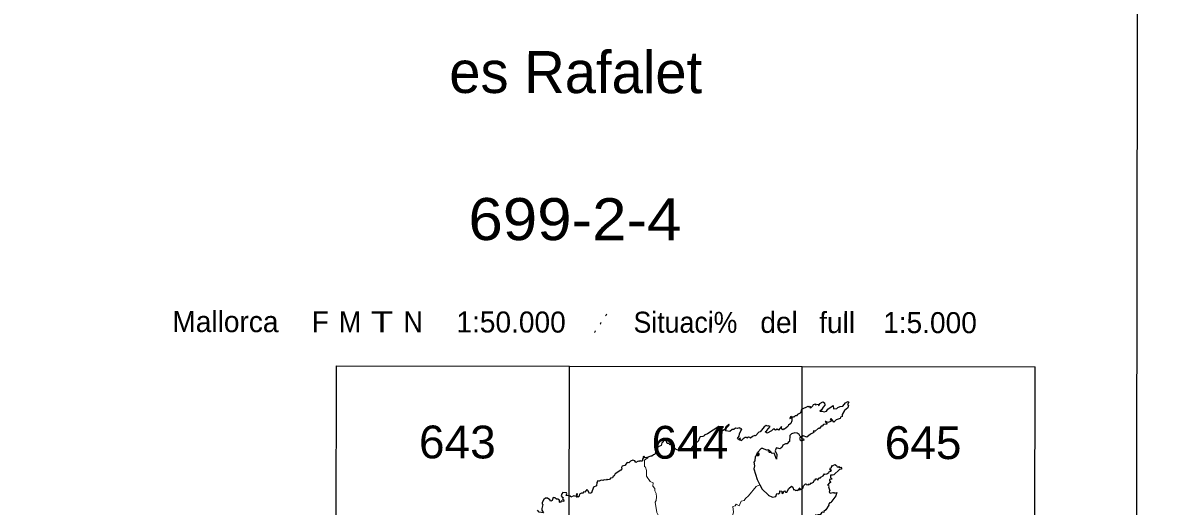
# Model space of a CAD drawing. Extents: x -807245 to 6129983, y -54972206 to 262146364.
# Drawn here: x 491362 to 492039, y 4383522 to 4383810 of the extents above; entities that cross this region are included whole.
import ezdxf
from ezdxf.enums import TextEntityAlignment as Align

# ---------------------------------------------------------------- set-up
doc = ezdxf.new("R2010")
doc.units = 0
doc.header["$LTSCALE"] = 4
doc.linetypes.add('DOTTED', pattern=[1.5, 0.3, -1.2])
for name, color, linetype, lineweight in [('1', 7, 'Continuous', 13), ('2', 7, 'DOTTED', 13), ('27', 7, 'Continuous', 25), ('3', 7, 'Continuous', 25)]:
    doc.layers.add(name, color=color, linetype=linetype, lineweight=lineweight)

msp = doc.modelspace()

# ---------------------------------------------------------------- linework, layer by layer
at = {"layer": '1', "lineweight": 25}
for p, q in [((491548.63, 4383244.42), (491549.15, 4383605.73)), ((491549.15, 4383605.72), (491964.83, 4383605.12)), ((491686.92, 4383063.58), (491687.71, 4383605.53)), ((491825.48, 4383063.38), (491826.27, 4383605.33)), ((491964.17, 4383153.49), (491964.83, 4383605.13))]:
    msp.add_line(p, q, dxfattribs=at)
msp.add_lwpolyline([(487426.46, 4384475.71), (492026.46, 4384469.03), (492021.81, 4381264.03), (487421.81, 4381270.71)], close=True, dxfattribs=at)
at = {"layer": '2'}
msp.add_line((491702.69, 4383625.51), (491712.03, 4383639.79), dxfattribs=at)
at = {"layer": '27'}
msp.add_spline([(491255.21, 4383970.03), (491244.34, 4383967.52), (491230.36, 4383957.66), (491230.81, 4383957.81), (491230.81, 4383957.81), (491220.15, 4383951.47), (491212.7, 4383943.01), (491205.06, 4383944.23), (491184.85, 4383957.71), (491152.82, 4383981.27), (491128.36, 4384004.58), (491128.29, 4384004.88), (491122.26, 4384021.39), (491095.75, 4384034.59), (491071.07, 4384059.32), (491064.71, 4384065.12)], degree=3, dxfattribs=at)
at = {"layer": '3'}
for points in [[(491825.99, 4383579.99), (491825.56, 4383579.57), (491825.77, 4383579.02), (491825.1, 4383577.67), (491823.49, 4383576.88), (491822.83, 4383576.06), (491822, 4383575.94), (491821.28, 4383575.24), (491820.79, 4383575.49), (491820, 4383574.79), (491820, 4383572.96), (491819.51, 4383571.41), (491818.08, 4383570.46), (491817.76, 4383569.72), (491815.72, 4383568.01), (491815.11, 4383568.03), (491814.81, 4383567.64), (491814.35, 4383568.02)], [(491825.99, 4383579.99), (491829.75, 4383581.86), (491830.4, 4383581.33), (491831.03, 4383581.74), (491830.88, 4383581.04), (491831.3, 4383580.78), (491832.63, 4383581.95), (491832.96, 4383582.8), (491834.15, 4383583.22), (491833.98, 4383582.66), (491835.83, 4383582.93), (491835.95, 4383582.17), (491836.39, 4383582.4), (491836.67, 4383583.34), (491838.43, 4383584.31), (491839.49, 4383583.8), (491839.63, 4383582.42), (491838.63, 4383581.26)], [(491838.63, 4383581.26), (491837.78, 4383579.58), (491836.82, 4383578.72), (491837.87, 4383578.83), (491839.41, 4383578.33), (491840.62, 4383578.86), (491841.53, 4383580.04), (491844.72, 4383582.15), (491844.77, 4383580.15), (491846.82, 4383580.47), (491847.53, 4383581.02)], [(491847.53, 4383581.02), (491848.74, 4383581.65), (491850.41, 4383581.85), (491852.07, 4383583.77), (491853.34, 4383584.52), (491854, 4383584.1), (491853.28, 4383582.73), (491853.75, 4383582.31), (491853.32, 4383580.7), (491851.47, 4383579.12), (491850.11, 4383576.91), (491849.98, 4383575.65), (491849.09, 4383575.16), (491848.75, 4383574.37)], [(491848.75, 4383574.37), (491846.39, 4383573.64), (491844.98, 4383572.22), (491843.46, 4383574.48), (491842.95, 4383573.93), (491843.43, 4383573.35), (491843.26, 4383572.57), (491841.42, 4383572.04), (491840.38, 4383572.7), (491839.84, 4383572.59), (491841.18, 4383571.12), (491838.91, 4383570.88), (491838.12, 4383569.79), (491837.48, 4383569.8)], [(491777.39, 4383569.45), (491776.68, 4383569.63), (491769.9, 4383565.23), (491768.47, 4383564.72), (491768.22, 4383565.01), (491767.97, 4383564.2), (491767.22, 4383563.67), (491765.6, 4383563.61), (491764.65, 4383562.15), (491764.54, 4383561.17), (491763.67, 4383560.45), (491762.7, 4383560.17)], [(491784.65, 4383567.93), (491783.23, 4383566.71), (491780.6, 4383567.04), (491781.2, 4383568.82), (491782.7, 4383570.42), (491782.6, 4383571.12), (491780.85, 4383569.41), (491780.41, 4383568), (491778.83, 4383567.11), (491777.98, 4383567.5), (491777.96, 4383567.98), (491779.41, 4383569.43), (491777.39, 4383569.45)], [(491791.12, 4383562.25), (491789.92, 4383561.23), (491789.83, 4383561.57), (491788.92, 4383561.59), (491789.44, 4383562.65), (491788.3, 4383561.97), (491787.77, 4383562.6), (491788.72, 4383563.87), (491788.98, 4383565.37), (491790.42, 4383568.35), (491789.49, 4383568.1), (491789.4, 4383568.66), (491788.7, 4383568.95), (491787.72, 4383568.51), (491786.54, 4383568.7), (491785.64, 4383567.93), (491784.65, 4383567.93)], [(491805.67, 4383569.87), (491804.81, 4383570.17), (491803.52, 4383569.55), (491801.15, 4383566.54), (491800.38, 4383566.36), (491798.52, 4383564.17), (491798.06, 4383564.36), (491796.76, 4383563.79), (491795.39, 4383562.69), (491795.09, 4383563.2), (491794.22, 4383563.36), (491793.36, 4383562.74), (491793.1, 4383563.16), (491792.32, 4383563.12), (491791.12, 4383562.25)], [(491814.35, 4383568.02), (491813.9, 4383568.65), (491813.91, 4383569.66), (491812.06, 4383567.57), (491811.35, 4383568.13), (491810.43, 4383567.57), (491810.06, 4383567.6), (491810.01, 4383568.05), (491808.96, 4383568.15), (491807.89, 4383567.05), (491805.46, 4383565.79), (491804.3, 4383566.59), (491805.3, 4383567.25), (491807.17, 4383569.7), (491805.99, 4383570.13), (491805.67, 4383569.87)], [(491825.99, 4383563.54), (491825.11, 4383563.7), (491824.39, 4383565), (491823.16, 4383565.64), (491821.93, 4383565.9), (491819.92, 4383565.38), (491818.88, 4383564.38), (491818.65, 4383560.82), (491817.95, 4383560.12)], [(491837.48, 4383569.8), (491836.56, 4383568.58), (491835.71, 4383568.52), (491833.89, 4383566.92), (491832.82, 4383566.81), (491833.18, 4383566.17), (491831.18, 4383565.06), (491829.02, 4383563.23), (491826.73, 4383564.03), (491825.99, 4383563.54)], [(491743.17, 4383560.21), (491742.77, 4383560.05), (491742.27, 4383558.4), (491740.55, 4383557.57), (491739.52, 4383555.8), (491738.63, 4383552.94), (491737.75, 4383552.85), (491736.74, 4383551.95), (491736.14, 4383552.07), (491734.31, 4383551.35), (491733.92, 4383550.87)], [(491743.17, 4383560.21), (491744.51, 4383561.69), (491745.29, 4383561.18), (491745.55, 4383560.21)], [(491745.55, 4383560.21), (491745.97, 4383559.72), (491746.97, 4383559.83), (491747.33, 4383558.92), (491748.39, 4383559.11), (491749.06, 4383558.37), (491750.01, 4383558.61), (491749.61, 4383557.53), (491751.01, 4383556.2), (491752.93, 4383555.67), (491754.01, 4383556.42), (491754.59, 4383556.2), (491754.78, 4383555.58), (491755.2, 4383555.92), (491755.66, 4383555.51), (491756.96, 4383555.86)], [(491762.7, 4383560.17), (491762.5, 4383558.75), (491761.72, 4383558.7), (491759.65, 4383555.79), (491758.83, 4383555.54), (491758.43, 4383555.82), (491758.09, 4383555.37), (491756.96, 4383555.86)], [(491817.95, 4383560.12), (491817.28, 4383559.41), (491816.35, 4383559.43), (491814.73, 4383558.66), (491814.14, 4383557.27), (491812.91, 4383556.4), (491810.96, 4383557.06), (491810.66, 4383556.86), (491810.11, 4383555.1), (491811.08, 4383553.01), (491810.86, 4383550.22), (491809.57, 4383553.81), (491808.42, 4383553.63), (491807.74, 4383554.26), (491806.43, 4383554.39)], [(491825.99, 4383562.5), (491825.41, 4383563.09), (491824.83, 4383563), (491824.71, 4383562.59), (491824.97, 4383561.8), (491826, 4383561.19)], [(491825.99, 4383562.5), (491826.93, 4383562.31), (491827.24, 4383561.54), (491826, 4383561.19)], [(491733.92, 4383550.87), (491733.67, 4383551.19), (491732.89, 4383551.12), (491732.01, 4383551.93), (491731.53, 4383551.56), (491731.61, 4383550.89), (491731.16, 4383550.26), (491731.32, 4383549.28), (491730.85, 4383548.99), (491730, 4383549.05), (491729.83, 4383549.42), (491729.29, 4383548.82), (491728.72, 4383549.02), (491727.16, 4383548.2), (491726.59, 4383549.22), (491725.52, 4383549.58), (491724.07, 4383549.09), (491723.03, 4383548.14), (491722.19, 4383548.22)], [(491800.27, 4383552.69), (491800.11, 4383552.11), (491798.99, 4383552.98), (491798.61, 4383551.85), (491798.2, 4383551.75), (491798.05, 4383549.29), (491797.54, 4383548.4), (491797.83, 4383546.26), (491797.53, 4383544.57), (491799.41, 4383538.1), (491801.06, 4383534.9)], [(491806.43, 4383554.39), (491807.7, 4383554.39), (491806.84, 4383555.48), (491806.42, 4383555.64), (491806.13, 4383554.8), (491806.14, 4383555.77), (491804.98, 4383555.6), (491802.83, 4383556.64), (491801.8, 4383556.57), (491799.64, 4383554.27), (491800.35, 4383553.83), (491800.28, 4383553.29), (491799.53, 4383553.95), (491799.31, 4383553.51), (491799.85, 4383553.32), (491799.21, 4383553.35), (491799.84, 4383553.02), (491799.1, 4383553.18), (491800.14, 4383552.8), (491800.65, 4383553.17), (491800.27, 4383552.69)], [(491722.19, 4383548.22), (491720.8, 4383546.51), (491719.15, 4383546.04), (491718.75, 4383545.32), (491718.93, 4383544.47), (491718.29, 4383543.66), (491714.97, 4383541.55), (491714.33, 4383540.26), (491713.83, 4383540.19), (491713.47, 4383539.07)], [(491842.93, 4383544.59), (491843.06, 4383545.14), (491843.78, 4383545.22), (491843.54, 4383545.53), (491843.89, 4383545.6), (491843.88, 4383546.49), (491844.33, 4383546.31), (491845.64, 4383547.01), (491846.61, 4383546.5), (491847.07, 4383545.68), (491847.64, 4383545.55), (491848.07, 4383545.93), (491848.43, 4383545.27), (491849.29, 4383545.44), (491849.66, 4383544.79), (491849.53, 4383544.22), (491848.46, 4383544.1), (491845.06, 4383540.9), (491844.3, 4383540.72)], [(491713.47, 4383539.07), (491712.17, 4383538.87), (491711.58, 4383538.17), (491710.41, 4383537.99), (491710.07, 4383538.26), (491709.74, 4383537.76), (491708.43, 4383537.94), (491707.63, 4383537.5), (491706.64, 4383537.78), (491705.47, 4383537.24), (491704.67, 4383537.33), (491703.96, 4383536.32), (491703.78, 4383534.44), (491702.07, 4383533.57), (491700.84, 4383530.15), (491699.7, 4383529.81), (491698.76, 4383531.68)], [(491825.99, 4383532.6), (491826.72, 4383532.94), (491827.06, 4383534.31), (491828.19, 4383535.58), (491828.84, 4383535.42), (491828.94, 4383535.06), (491829.55, 4383535.26), (491830.12, 4383534.93), (491830.59, 4383535.47), (491830.99, 4383535.29), (491831.3, 4383536.11), (491831.45, 4383535.82), (491832.95, 4383536.48), (491833.49, 4383537.9), (491834.07, 4383537.92), (491834.19, 4383538.56), (491834.88, 4383538.56), (491835.63, 4383537.66)], [(491835.63, 4383537.66), (491836.27, 4383539.38), (491836.75, 4383538.66), (491837.35, 4383539.6), (491838.71, 4383540.32), (491839.54, 4383541.55), (491839.66, 4383541.3), (491840.83, 4383541.56), (491842.15, 4383542.26), (491842.55, 4383543.07), (491843.47, 4383543.13), (491843.2, 4383543.35), (491843.72, 4383543.69), (491842.87, 4383543.82), (491843.2, 4383544.13), (491842.78, 4383544.17), (491842.93, 4383544.59)], [(491844.3, 4383540.72), (491843.03, 4383540.71), (491843.15, 4383539.32), (491844.02, 4383538.35), (491842.52, 4383538.17), (491842.45, 4383537.4), (491843.23, 4383536.37), (491842.57, 4383536.14), (491841.39, 4383534.85), (491842.11, 4383534.42), (491841.88, 4383533.87), (491842.69, 4383531.46), (491842.36, 4383531.04), (491842.55, 4383530.5), (491842.97, 4383530.05), (491844.49, 4383530.45), (491844.81, 4383530.2), (491845.22, 4383530.44), (491845.57, 4383530.04)], [(491698.76, 4383531.68), (491698.02, 4383532.22), (491696.83, 4383530.63), (491696.36, 4383530.72), (491695.74, 4383529.96), (491694.92, 4383529.98), (491693.76, 4383529.37), (491693.42, 4383527.86), (491692.69, 4383527.8), (491692.52, 4383527.44), (491692.16, 4383528.01), (491692.53, 4383529.48), (491692.18, 4383529.75), (491691.59, 4383527.96), (491690.27, 4383528.44), (491688.68, 4383527.61), (491688.38, 4383528.23), (491687.82, 4383528.37)], [(491801.06, 4383534.9), (491802.45, 4383532.44), (491806.09, 4383529.07), (491806, 4383528.72), (491808.48, 4383527.7), (491810.61, 4383528.04), (491811.23, 4383529.78), (491812.02, 4383529.67), (491812.87, 4383530.13), (491813.02, 4383531.45), (491814.1, 4383531.24), (491814.04, 4383530.06), (491814.69, 4383529.89), (491815.13, 4383530.01), (491814.97, 4383530.68), (491815.74, 4383531.3)], [(491815.74, 4383531.3), (491816.4, 4383530.54), (491817.03, 4383530.67), (491818.35, 4383532.84), (491819.79, 4383534.09), (491820.73, 4383533.5), (491821.08, 4383532.03), (491821.67, 4383532.27), (491822.35, 4383531.51), (491822.89, 4383531.77), (491823.64, 4383531.5), (491824.43, 4383532.55), (491824.42, 4383531.72), (491824.81, 4383532.33), (491825.17, 4383531.99), (491825.37, 4383532.24), (491824.37, 4383532.92), (491825.57, 4383532.41), (491825.99, 4383532.6)], [(491679.1, 4383527.32), (491678.16, 4383527.34), (491677.38, 4383525.65), (491676.62, 4383525.23), (491676.17, 4383526.14), (491674.71, 4383527.07), (491673.58, 4383527.02), (491672.52, 4383526.3), (491671.43, 4383524.49), (491671.55, 4383523.59), (491672, 4383523.36), (491671.31, 4383520.94), (491671.42, 4383519.9), (491672.25, 4383518.4), (491669.77, 4383518.76), (491668.82, 4383519.84)], [(491687.82, 4383528.37), (491685.82, 4383528.53), (491686.28, 4383529.62), (491685.92, 4383530.3), (491683.92, 4383530.42), (491683.2, 4383529.7), (491682.87, 4383528.41), (491683.39, 4383527.55), (491684.1, 4383527.44), (491683.6, 4383526.66), (491683.97, 4383526.14), (491684.3, 4383526.32), (491684.4, 4383525.28), (491683.78, 4383525.12), (491683.11, 4383525.45), (491682.14, 4383524.41), (491681.77, 4383524.7), (491681.74, 4383525.75), (491680.84, 4383526.43), (491680.07, 4383526.47), (491679.1, 4383527.32)], [(491845.57, 4383530.04), (491846.81, 4383530.5), (491846.26, 4383528.34), (491843.21, 4383524.39), (491842.56, 4383524.31), (491842.58, 4383523.57), (491841.98, 4383523.22), (491842.14, 4383522.82), (491840.29, 4383520.08), (491839.15, 4383519.15), (491839.11, 4383518.53), (491838.4, 4383518.69), (491837.67, 4383518.34), (491836.98, 4383517.1), (491835.65, 4383517.07), (491835.02, 4383516.62), (491834.16, 4383517.24)]]:
    msp.add_lwpolyline(points, dxfattribs=at)
msp.add_lwpolyline([(491819.87, 4383575.69), (491819.25, 4383575.39), (491818.98, 4383574.52), (491819.71, 4383574.73)], close=True, dxfattribs=at)
at = {"layer": '3', "lineweight": 13}
for points in [[(491733.92, 4383550.87), (491732.36, 4383549.6), (491732.51, 4383545.82), (491733.06, 4383545.39), (491733.56, 4383543.58), (491733.62, 4383540.19), (491735.79, 4383536.98), (491737.57, 4383536.24), (491737.44, 4383534.13), (491738.64, 4383532.78), (491738.59, 4383531.47), (491739.29, 4383529.86), (491739.55, 4383527.88), (491739.39, 4383525.71), (491738.81, 4383524.57), (491739.85, 4383518.59), (491740.49, 4383516.84), (491741.74, 4383515.05)], [(491801.06, 4383534.9), (491798.76, 4383533.95), (491794.26, 4383528.34), (491792.46, 4383526.9), (491791.75, 4383525.69), (491789.96, 4383525.32), (491788.79, 4383522.5), (491786.86, 4383523.39), (491786.36, 4383522.55), (491784.94, 4383522.04), (491785.46, 4383518.72), (491784.98, 4383517.22), (491785.53, 4383514.99)]]:
    msp.add_lwpolyline(points, dxfattribs=at)

# ---------------------------------------------------------------- texts
at = {"layer": '2'}
msp.add_text('es Rafalet', height=25, rotation=359.917, dxfattribs=at).set_placement((491691.48, 4383768.02), align=Align.CENTER)
for s, height, width, p in [('699-2-4', 25, 1.1, (491691.01, 4383680.52)), ('643', 19.5, 1.05, (491621.05, 4383550.7)), ('644', 19.5, 1.05, (491759.41, 4383550.5)), ('645', 19.5, 1.05, (491898.17, 4383550.3))]:
    msp.add_text(s, height=height, rotation=359.917, dxfattribs=dict(at, width=width)).set_placement(p, align=Align.CENTER)
for s, p in [('Mallorca', (491451.48, 4383625.87)), ('F', (491534.4, 4383625.75)), ('1:50.000', (491620.48, 4383625.63)), ('del', (491801.32, 4383625.36)), ('full', (491836.33, 4383625.31)), ('1:5.000', (491874.39, 4383625.26))]:
    msp.add_text(s, height=12.5, rotation=359.917, dxfattribs=at).set_placement(p)
for s, width, p in [('M', 0.95, (491550.56, 4383625.73)), ('T', 1.3, (491569.54, 4383625.7)), ('N', 0.95, (491589.03, 4383625.67)), ('Situaci%', 0.95, (491725.88, 4383625.47))]:
    msp.add_text(s, height=12.5, rotation=359.917, dxfattribs=dict(at, width=width)).set_placement(p)

doc.saveas('drawing.dxf')
